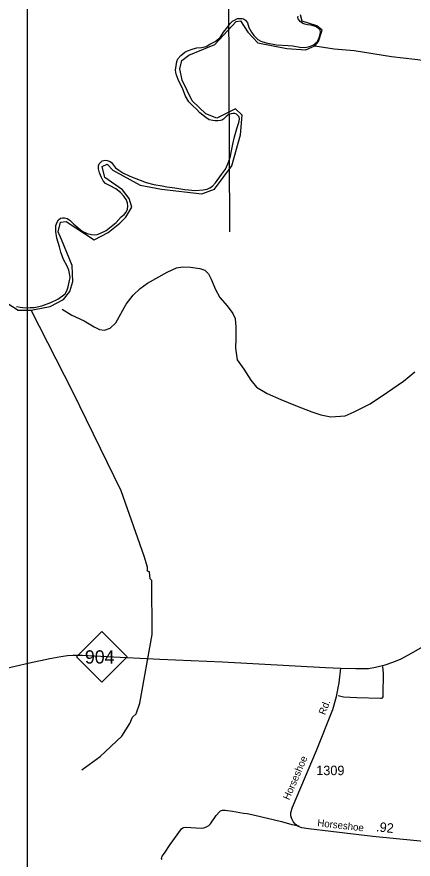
# Model space of a CAD drawing. Extents: x 2104537 to 2336408, y 34176 to 229611.
# Drawn here: x 2123451 to 2128673, y 93797 to 104901 of the extents above; entities that cross this region are included whole.
import ezdxf

# ---------------------------------------------------------------- set-up
doc = ezdxf.new("R2010")
doc.units = 0
for name, color, linetype in [('Exist Boundary Political CountyLine', 7, 'Continuous'), ('Exist Hydrographic Creek Single Shore', 7, 'Continuous'), ('Exist Hydrographic Misc Water Feature', 7, 'Continuous'), ('Exist Hydrographic River Shore', 7, 'Continuous'), ('Exist Road Non-System Type 51', 7, 'Continuous'), ('Exist Road Primary NC Attributed', 7, 'Continuous'), ('Exist Road Primary NC Shield CELL', 7, 'Continuous'), ('Exist Road Primary NC Shield Number Label', 7, 'Continuous'), ('Exist Road Secondary Mileage Hundredths English Label', 7, 'Continuous'), ('Exist Road Secondary Type 51 Attributed', 7, 'Continuous'), ('Exist Road Secondary Type 51 Label', 7, 'Continuous'), ('Exist Road Secondary Type 51 Number Label', 7, 'Continuous'), ('Map Preparation Inset Cut Line', 7, 'Continuous'), ('Map Preparation Longitude Latitude Lines', 7, 'Continuous')]:
    doc.layers.add(name, color=color, linetype=linetype)

msp = doc.modelspace()

# ---------------------------------------------------------------- linework, layer by layer
at = {"layer": 'Exist Boundary Political CountyLine'}
for points in [[(2125886, 104495), (2125944, 104509), (2125995, 104539), (2126064, 104577), (2126129, 104629), (2126176, 104697), (2126229, 104767), (2126263, 104815), (2126293, 104843), (2126320, 104859), (2126359, 104879), (2126391, 104881), (2126418, 104881), (2126438, 104876), (2126463, 104859), (2126492, 104821), (2126509, 104762), (2126542, 104697), (2126574, 104655), (2126627, 104604), (2126667, 104582), (2126735, 104558), (2126874, 104533), (2127025, 104523), (2127088, 104517), (2127181, 104503), (2127252, 104498), (2127308, 104509), (2127350, 104527), (2127379, 104544), (2127412, 104576), (2127439, 104636), (2127452, 104694), (2127448, 104728), (2127423, 104753), (2127385, 104775), (2127354, 104784), (2127322, 104792), (2127279, 104796), (2127248, 104803), (2127221, 104813), (2127183, 104838), (2127158, 104875), (2127153, 104894), (2127156, 104908)], [(2124024, 102245), (2124051, 102253), (2124077, 102253), (2124113, 102243), (2124148, 102219), (2124203, 102166), (2124310, 102077), (2124376, 102045), (2124434, 102030), (2124473, 102026), (2124510, 102031), (2124545, 102044), (2124629, 102085), (2124759, 102191), (2124827, 102265), (2124863, 102295), (2124893, 102325), (2124909, 102365), (2124912, 102406), (2124909, 102450), (2124892, 102495), (2124862, 102537), (2124817, 102587), (2124757, 102632), (2124679, 102675), (2124621, 102702), (2124590, 102737), (2124567, 102781), (2124539, 102846), (2124526, 102898), (2124528, 102936), (2124536, 102962), (2124552, 102982), (2124574, 103001), (2124596, 103009), (2124618, 103011), (2124640, 103009), (2124680, 102993), (2124696, 102981), (2124726, 102944), (2124751, 102911), (2124794, 102878), (2124847, 102846), (2124941, 102800), (2125153, 102719), (2125255, 102691), (2125366, 102675), (2125428, 102659), (2125533, 102647), (2125666, 102626), (2125806, 102613), (2125908, 102620), (2125959, 102631), (2125992, 102647), (2126029, 102669), (2126068, 102712), (2126147, 102821), (2126202, 102894), (2126233, 102965), (2126254, 103022), (2126265, 103064), (2126276, 103113), (2126297, 103223), (2126320, 103321), (2126356, 103444), (2126375, 103509), (2126383, 103550), (2126380, 103582), (2126364, 103602), (2126345, 103618), (2126323, 103625), (2126296, 103625), (2126277, 103623), (2126244, 103612), (2126210, 103585), (2126172, 103553), (2126150, 103539), (2126133, 103534), (2126100, 103528), (2126063, 103530), (2126032, 103534), (2125986, 103544), (2125942, 103576), (2125863, 103636), (2125816, 103685), (2125770, 103726), (2125718, 103781), (2125674, 103854), (2125637, 103946), (2125575, 104077), (2125548, 104145), (2125543, 104196), (2125548, 104253), (2125561, 104311), (2125573, 104348), (2125610, 104392), (2125663, 104433), (2125699, 104452), (2125772, 104481), (2125821, 104492), (2125886, 104495)], [(2123445, 101083), (2123496, 101072), (2123565, 101064), (2123625, 101067), (2123677, 101071), (2123779, 101093), (2123898, 101134), (2123990, 101177), (2124054, 101221), (2124086, 101249), (2124108, 101287), (2124127, 101341), (2124141, 101403), (2124151, 101466), (2124144, 101517), (2124136, 101561), (2124114, 101613), (2124066, 101702), (2124032, 101797), (2124014, 101871), (2123979, 101982), (2123966, 102069), (2123966, 102148), (2123982, 102196), (2123999, 102224), (2124024, 102245)]]:
    msp.add_lwpolyline(points, dxfattribs=at)
at = {"layer": 'Exist Hydrographic Creek Single Shore'}
msp.add_lwpolyline([(2127376, 104520), (2127632, 104481), (2127896, 104459), (2128389, 104379), (2128696, 104341), (2128962, 104308), (2129189, 104247), (2129763, 104031), (2130063, 103841)], dxfattribs=at)
at = {"layer": 'Exist Hydrographic Misc Water Feature'}
msp.add_lwpolyline([(2124309, 94974), (2124550, 95150), (2124832, 95416), (2124940, 95585), (2124973, 95670), (2125023, 95711), (2125072, 95851), (2125235, 96760), (2125231, 97469), (2125206, 97493), (2125198, 97585), (2125173, 97595), (2125173, 97644), (2125130, 97793), (2124826, 98651), (2124188, 99958), (2123639, 101033)], dxfattribs=at)
at = {"layer": 'Exist Hydrographic River Shore'}
for points in [[(2125626, 104325), (2125718, 104396), (2126061, 104538), (2126343, 104839), (2126398, 104848), (2126495, 104700), (2126625, 104557), (2127008, 104483), (2127259, 104468), (2127376, 104520)], [(2127376, 104520), (2127425, 104574), (2127475, 104723), (2127404, 104783), (2127212, 104843), (2127188, 104926)], [(2123639, 101033), (2123681, 101043), (2123889, 101084), (2124065, 101173), (2124148, 101280), (2124189, 101414), (2124180, 101624), (2124037, 101965), (2123995, 102065), (2124027, 102194), (2124101, 102203), (2124471, 101963), (2124656, 102060), (2124808, 102180), (2124886, 102260), (2124965, 102393), (2124929, 102508), (2124841, 102619), (2124608, 102784), (2124577, 102929), (2124641, 102957), (2124716, 102878), (2125076, 102684), (2125358, 102629), (2125890, 102568), (2126056, 102629), (2126283, 102938), (2126398, 103345), (2126421, 103604), (2126333, 103687), (2126084, 103563), (2125941, 103623), (2125760, 103794), (2125631, 104066), (2125599, 104214), (2125626, 104325)], [(2123228, 101186), (2123468, 101033), (2123639, 101033)]]:
    msp.add_lwpolyline(points, dxfattribs=at)
at = {"layer": 'Exist Road Non-System Type 51'}
for points in [[(2124048, 101045), (2124173, 100968), (2124336, 100893), (2124470, 100816), (2124541, 100779), (2124607, 100769), (2124682, 100796), (2124754, 100866), (2124892, 101115), (2124983, 101230), (2125074, 101318), (2125174, 101389), (2125432, 101537), (2125554, 101592), (2125638, 101606), (2125738, 101603), (2125864, 101582), (2125926, 101561), (2125975, 101511), (2126013, 101443), (2126068, 101308), (2126125, 101200), (2126222, 101089), (2126298, 100989), (2126327, 100924), (2126338, 100814), (2126337, 100662), (2126332, 100534), (2126355, 100380), (2126440, 100257), (2126535, 100112), (2126610, 100018), (2126750, 99937), (2126931, 99856), (2127122, 99778), (2127336, 99694), (2127456, 99652), (2127589, 99629), (2127776, 99643), (2127898, 99694), (2128109, 99801), (2128336, 99953), (2128547, 100100), (2128696, 100219)], [(2127686, 95953), (2127757, 95936), (2127933, 95927), (2128243, 95917), (2128257, 95919), (2128271, 95925), (2128277, 95936), (2128278, 95961), (2128282, 96243), (2128273, 96337)], [(2125364, 93794), (2125359, 93806), (2125360, 93823), (2125367, 93838), (2125395, 93875), (2125471, 93988), (2125622, 94196), (2125636, 94209), (2125650, 94214), (2125676, 94218), (2125878, 94204), (2125916, 94208), (2125952, 94221), (2125979, 94239), (2126004, 94263), (2126079, 94371), (2126120, 94420), (2126135, 94433), (2126160, 94444), (2126198, 94444), (2126294, 94429), (2126436, 94402), (2126486, 94398), (2126587, 94377), (2126937, 94292), (2127073, 94255), (2127173, 94234)]]:
    msp.add_lwpolyline(points, dxfattribs=at)
at = {"layer": 'Exist Road Primary NC Attributed'}
for points in [[(2127719, 96314), (2127919, 96308), (2128084, 96312), (2128179, 96329), (2128304, 96360), (2128418, 96396), (2128514, 96437), (2128653, 96514), (2128882, 96643), (2129123, 96780), (2129362, 96915), (2129462, 96963), (2129588, 97015), (2129792, 97088), (2130118, 97188), (2130402, 97273), (2130544, 97308), (2130704, 97342), (2130847, 97365), (2131090, 97396), (2131431, 97439), (2131628, 97464)], [(2123238, 96296), (2123619, 96383), (2123883, 96443), (2124030, 96470), (2124120, 96481), (2124188, 96485), (2124311, 96485), (2124637, 96470), (2125336, 96431), (2126161, 96396), (2127517, 96325), (2127719, 96314)]]:
    msp.add_lwpolyline(points, dxfattribs=at)
at = {"layer": 'Exist Road Primary NC Shield CELL'}
msp.add_lwpolyline([(2124238, 96465), (2124571, 96798), (2124904, 96465), (2124571, 96132)], close=True, dxfattribs=at)
at = {"layer": 'Exist Road Secondary Type 51 Attributed'}
msp.add_lwpolyline([(2129756, 93941), (2129298, 93981), (2128723, 94037), (2128140, 94096), (2127589, 94160), (2127296, 94195), (2127206, 94210), (2127159, 94229), (2127117, 94258), (2127090, 94291), (2127073, 94328), (2127063, 94366), (2127063, 94412), (2127084, 94482), (2127194, 94742), (2127398, 95227), (2127613, 95768), (2127663, 95940), (2127698, 96119), (2127719, 96314)], dxfattribs=at)
at = {"layer": 'Map Preparation Inset Cut Line'}
msp.add_lwpolyline([(2163450, 80447), (2123592, 80447), (2123592, 124595), (2166610, 124595), (2166610, 99632), (2163450, 99632)], close=True, dxfattribs=at)
at = {"layer": 'Map Preparation Longitude Latitude Lines'}
msp.add_line((2126259, 102065), (2126219, 111557), dxfattribs=at)

# ---------------------------------------------------------------- texts
at = {"layer": 'Exist Road Primary NC Shield Number Label'}
msp.add_text('904', height=175, dxfattribs=at).set_placement((2124347, 96375))
at = {"layer": 'Exist Road Secondary Mileage Hundredths English Label'}
msp.add_text('.92', height=125, rotation=354.297, dxfattribs=at).set_placement((2128180, 94164))
at = {"layer": 'Exist Road Secondary Type 51 Label'}
for s, rotation, p in [('Rd.', 68.7915, (2127512, 95691)), ('Horseshoe', 66.7242, (2127040, 94569)), ('Horseshoe', 353.5808, (2127407, 94231))]:
    msp.add_text(s, height=95, rotation=rotation, dxfattribs=at).set_placement(p)
at = {"layer": 'Exist Road Secondary Type 51 Number Label'}
msp.add_text('1309', height=125, dxfattribs=at).set_placement((2127396, 94904))

doc.saveas('drawing.dxf')
